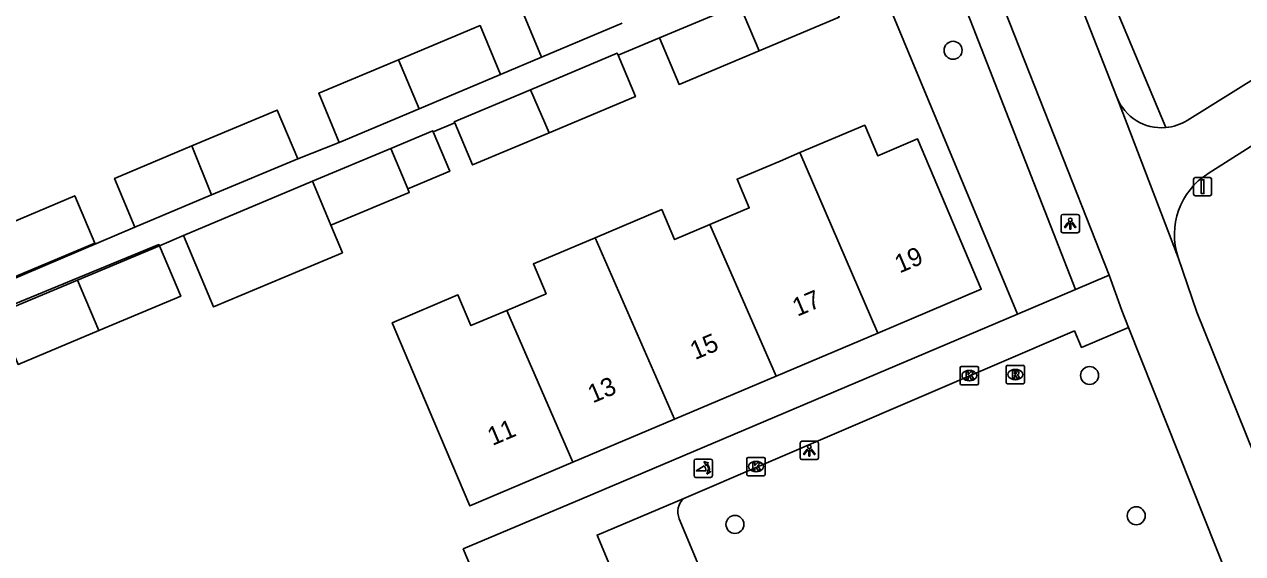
# Model space of a CAD drawing. Extents: x 157767 to 159171, y 387842 to 389425.
# Drawn here: x 158875.8 to 158942.1, y 388465.6 to 388494.4 of the extents above; entities that cross this region are included whole.
import ezdxf

# ---------------------------------------------------------------- set-up
doc = ezdxf.new("R2010")
doc.units = 0
for name, color, linetype in [('IMGEO_Berm_groen', 7, 'Continuous'), ('IMGEO_Boom', 7, 'Continuous'), ('IMGEO_Fietspad_gesloten', 7, 'Continuous'), ('IMGEO_Fietspad_open', 7, 'Continuous'), ('IMGEO_Groenvoorziening', 7, 'Continuous'), ('IMGEO_Kolk', 7, 'Continuous'), ('IMGEO_Lichtpunt', 7, 'Continuous'), ('IMGEO_Pand', 7, 'Continuous'), ('IMGEO_Pand_nummerreeks', 7, 'Continuous'), ('IMGEO_Parkeervlak_open', 7, 'Continuous'), ('IMGEO_Poller', 7, 'Continuous'), ('IMGEO_Rioolput', 7, 'Continuous'), ('IMGEO_Verkeersbordpaal', 7, 'Continuous'), ('IMGEO_Voetpad_open', 7, 'Continuous')]:
    doc.layers.add(name, color=color, linetype=linetype)

msp = doc.modelspace()

# ---------------------------------------------------------------- linework, layer by layer
at = {"layer": 'IMGEO_Berm_groen'}
for points in [[(158925.166, 388500.016), (158932.992, 388479.926)], [(158937.914, 388488.741), (158934.372, 388497.19)]]:
    msp.add_lwpolyline(points, dxfattribs=at)
at = {"layer": 'IMGEO_Boom'}
for centre in [(158926.338, 388492.946), (158933.763, 388475.25), (158936.302, 388467.619), (158914.467, 388467.145)]:
    msp.add_circle(centre, 0.489, dxfattribs=at)
at = {"layer": 'IMGEO_Fietspad_gesloten'}
for points in [[(158935.246, 388490.391), (158931.487, 388500), (158919.428, 388531.206), (158916.231, 388539.422), (158910.809, 388552.906)], [(158926.929, 388500.765), (158927.231, 388500), (158931.586, 388488.949), (158934.834, 388480.707)], [(158938.588, 388481.668), (158935.246, 388490.391)], [(158938.588, 388481.668), (158939.605, 388478.691), (158946.744, 388460.972), (158950.898, 388450.204)], [(158934.834, 388480.707), (158935.513, 388478.779), (158935.876, 388477.869)], [(158942.036, 388462.41), (158935.876, 388477.869)]]:
    msp.add_lwpolyline(points, dxfattribs=at)
at = {"layer": 'IMGEO_Fietspad_open'}
for points in [[(158939.073, 388489.125), (158944.378, 388492.43)], [(158945.334, 388489.488), (158940.218, 388486.237)]]:
    msp.add_lwpolyline(points, dxfattribs=at)
for centre, radius, start, end in [((158937.689, 388491.359), 2.628, 201.6142, 274.91713), ((158937.687, 388491.369), 2.637, 274.94755, 301.71459), ((158942.278, 388482.927), 3.899, 121.89867, 198.83341)]:
    msp.add_arc(centre, radius, start, end, dxfattribs=at)
at = {"layer": 'IMGEO_Groenvoorziening'}
msp.add_lwpolyline([(158929.837, 388478.59), (158921.625, 388498.346)], dxfattribs=at)
at = {"layer": 'IMGEO_Kolk'}
for p, q in [((158926.722, 388474.82), (158926.722, 388475.672)), ((158926.797, 388475.746), (158927.649, 388475.746)), ((158927.21, 388475.526), (158927.235, 388475.526)), ((158927.723, 388475.672), (158927.723, 388474.82)), ((158927.649, 388474.746), (158926.797, 388474.746)), ((158927.233, 388474.966), (158927.208, 388474.966)), ((158915.111, 388469.87), (158915.111, 388470.722)), ((158915.186, 388470.796), (158916.038, 388470.796)), ((158916.112, 388470.722), (158916.112, 388469.87)), ((158915.622, 388470.016), (158915.597, 388470.016)), ((158915.599, 388470.576), (158915.624, 388470.576)), ((158916.038, 388469.796), (158915.186, 388469.796))]:
    msp.add_line(p, q, dxfattribs=at)
for points in [[(158926.722, 388474.82), (158926.722, 388475.672)], [(158926.797, 388475.746), (158927.649, 388475.746)], [(158927.043, 388475.446), (158927.166, 388475.446), (158927.166, 388475.295), (158927.296, 388475.446), (158927.46, 388475.446), (158927.314, 388475.295), (158927.467, 388475.046), (158927.315, 388475.046), (158927.23, 388475.21), (158927.166, 388475.143), (158927.166, 388475.046), (158927.043, 388475.046), (158927.043, 388475.446)], [(158927.723, 388475.672), (158927.723, 388474.82)], [(158927.649, 388474.746), (158926.797, 388474.746)], [(158915.111, 388469.87), (158915.111, 388470.722)], [(158915.186, 388470.796), (158916.038, 388470.796)], [(158916.112, 388470.722), (158916.112, 388469.87)], [(158915.432, 388470.496), (158915.555, 388470.496), (158915.555, 388470.345), (158915.685, 388470.496), (158915.849, 388470.496), (158915.703, 388470.345), (158915.856, 388470.096), (158915.704, 388470.096), (158915.619, 388470.26), (158915.555, 388470.193), (158915.555, 388470.096), (158915.432, 388470.096), (158915.432, 388470.496)], [(158916.038, 388469.796), (158915.186, 388469.796)]]:
    msp.add_lwpolyline(points, dxfattribs=at)
for centre, start, end in [((158926.799, 388475.67), 91.55205, 178.44795), ((158926.799, 388475.67), 91.55205, 178.44795), ((158927.647, 388475.67), 1.55205, 88.44795), ((158927.647, 388475.67), 1.55205, 88.44795), ((158926.799, 388474.822), 181.55205, 268.44795), ((158926.799, 388474.822), 181.55205, 268.44795), ((158927.647, 388474.822), 271.55205, 358.44795), ((158927.647, 388474.822), 271.55205, 358.44795), ((158915.188, 388470.72), 91.55205, 178.44795), ((158915.188, 388470.72), 91.55205, 178.44795), ((158916.036, 388470.72), 1.55205, 88.44795), ((158916.036, 388470.72), 1.55205, 88.44795), ((158915.188, 388469.872), 181.55205, 268.44795), ((158915.188, 388469.872), 181.55205, 268.44795), ((158916.036, 388469.872), 271.55205, 358.44795), ((158916.036, 388469.872), 271.55205, 358.44795)]:
    msp.add_arc(centre, 0.0765, start, end, dxfattribs=at)
for centre, major_axis, ratio, start_param, end_param in [((158927.209, 388475.246), (-0.387, 0.002), 0.722429, 4.712389, 7.853982), ((158927.234, 388475.246), (-0.39, 0.002), 0.717154, 1.570796, 4.712389), ((158915.598, 388470.296), (-0.387, 0.002), 0.722429, 4.712389, 7.853982), ((158915.623, 388470.296), (-0.39, 0.002), 0.717154, 1.570796, 4.712389)]:
    msp.add_ellipse(centre, major_axis=major_axis, ratio=ratio, start_param=start_param, end_param=end_param, dxfattribs=at)
at = {"layer": 'IMGEO_Lichtpunt'}
for p, q in [((158932.214, 388483.918), (158932.214, 388483.111)), ((158932.214, 388483.918), (158932.214, 388483.111)), ((158933.116, 388484.013), (158932.308, 388484.013)), ((158933.116, 388484.013), (158932.308, 388484.013)), ((158933.21, 388483.111), (158933.21, 388483.918)), ((158933.21, 388483.111), (158933.21, 388483.918)), ((158932.308, 388483.017), (158933.116, 388483.017)), ((158932.308, 388483.017), (158933.116, 388483.017)), ((158918.016, 388471.574), (158918.016, 388470.767)), ((158918.016, 388471.574), (158918.016, 388470.767)), ((158918.918, 388471.669), (158918.11, 388471.669)), ((158918.918, 388471.669), (158918.11, 388471.669)), ((158919.012, 388470.767), (158919.012, 388471.574)), ((158919.012, 388470.767), (158919.012, 388471.574)), ((158918.11, 388470.673), (158918.918, 388470.673)), ((158918.11, 388470.673), (158918.918, 388470.673))]:
    msp.add_line(p, q, dxfattribs=at)
for points in [[(158932.588, 388483.582), (158932.627, 388483.554), (158932.439, 388483.292), (158932.401, 388483.319), (158932.588, 388483.582)], [(158932.69, 388483.534), (158932.737, 388483.534), (158932.737, 388483.212), (158932.69, 388483.212), (158932.69, 388483.534)], [(158932.8, 388483.554), (158932.838, 388483.581), (158933.025, 388483.319), (158932.986, 388483.291), (158932.8, 388483.554)], [(158918.39, 388471.238), (158918.429, 388471.21), (158918.241, 388470.948), (158918.203, 388470.975), (158918.39, 388471.238)], [(158918.492, 388471.19), (158918.539, 388471.19), (158918.539, 388470.868), (158918.492, 388470.868), (158918.492, 388471.19)], [(158918.602, 388471.21), (158918.64, 388471.237), (158918.827, 388470.975), (158918.788, 388470.947), (158918.602, 388471.21)]]:
    msp.add_lwpolyline(points, dxfattribs=at)
for centre in [(158932.713, 388483.716), (158918.515, 388471.372)]:
    msp.add_circle(centre, 0.0994, dxfattribs=at)
for centre, start, end in [((158932.308, 388483.918), 90, 180), ((158932.308, 388483.918), 90, 180), ((158933.116, 388483.918), 0, 90), ((158933.116, 388483.918), 0, 90), ((158932.308, 388483.111), 180, 270), ((158932.308, 388483.111), 180, 270), ((158933.116, 388483.111), 270, 0), ((158933.116, 388483.111), 270, 360), ((158918.11, 388471.574), 90, 180), ((158918.11, 388471.574), 90, 180), ((158918.918, 388471.574), 0, 90), ((158918.918, 388471.574), 0, 90), ((158918.11, 388470.767), 180, 270), ((158918.11, 388470.767), 180, 270), ((158918.918, 388470.767), 270, 0), ((158918.918, 388470.767), 270, 360)]:
    msp.add_arc(centre, 0.0946, start, end, dxfattribs=at)
at = {"layer": 'IMGEO_Pand'}
for points in [[(158919.076, 388497.276), (158920.137, 388494.746), (158915.784, 388492.919)], [(158903.94, 388492.578), (158902.812, 388495.267), (158907.195, 388497.108)], [(158910.368, 388493.621), (158914.722, 388495.448)], [(158915.784, 388492.919), (158914.722, 388495.448)], [(158896.152, 388492.429), (158900.594, 388494.294), (158901.716, 388491.622)], [(158908.331, 388494.422), (158903.94, 388492.578)], [(158915.784, 388492.919), (158911.429, 388491.091), (158910.368, 388493.621)], [(158903.338, 388490.804), (158908.062, 388492.788), (158908.106, 388492.683)], [(158908.106, 388492.683), (158909.052, 388490.43), (158904.362, 388488.461)], [(158892.935, 388487.935), (158891.813, 388490.607), (158896.152, 388492.429)], [(158896.152, 388492.429), (158897.285, 388489.761)], [(158901.716, 388491.622), (158897.285, 388489.761)], [(158899.219, 388488.997), (158899.191, 388489.063), (158903.338, 388490.804)], [(158904.362, 388488.461), (158903.338, 388490.804)], [(158884.917, 388487.741), (158889.563, 388489.692), (158890.675, 388487.045)], [(158897.285, 388489.761), (158892.935, 388487.935)], [(158895.739, 388487.611), (158898.019, 388488.568), (158898.044, 388488.509)], [(158904.362, 388488.461), (158900.181, 388486.705), (158899.219, 388488.997)], [(158918.006, 388487.381), (158921.526, 388488.872), (158922.234, 388487.202), (158924.403, 388488.121), (158927.867, 388479.944), (158922.238, 388477.559)], [(158898.044, 388488.509), (158898.944, 388486.364), (158896.664, 388485.407)], [(158881.817, 388483.326), (158880.705, 388485.973), (158884.917, 388487.741)], [(158885.98, 388485.074), (158884.917, 388487.741)], [(158891.475, 388485.82), (158895.739, 388487.611)], [(158896.664, 388485.407), (158895.739, 388487.611)], [(158913.106, 388483.459), (158915.246, 388484.366), (158914.583, 388485.931), (158916.923, 388486.922), (158918.006, 388487.381)], [(158922.238, 388477.559), (158918.006, 388487.381)], [(158890.675, 388487.045), (158885.98, 388485.074)], [(158884.453, 388482.872), (158891.475, 388485.82)], [(158892.481, 388483.424), (158891.475, 388485.82)], [(158896.664, 388485.407), (158896.745, 388485.214), (158892.481, 388483.424)], [(158874.019, 388483.13), (158878.543, 388485.029), (158879.624, 388482.453), (158875.098, 388480.552)], [(158885.98, 388485.074), (158881.817, 388483.326)], [(158906.859, 388482.744), (158910.486, 388484.28), (158911.18, 388482.643), (158913.106, 388483.459)], [(158892.481, 388483.424), (158893.109, 388481.929), (158886.087, 388478.981), (158884.453, 388482.872)], [(158913.106, 388483.459), (158916.703, 388475.214)], [(158902.049, 388478.79), (158904.185, 388479.695), (158903.497, 388481.32), (158906.859, 388482.744)], [(158911.172, 388472.871), (158906.859, 388482.744)], [(158878.696, 388480.441), (158883.151, 388482.312)], [(158883.151, 388482.312), (158884.304, 388479.564), (158879.851, 388477.694)], [(158879.851, 388477.694), (158875.459, 388475.85), (158874.305, 388478.598), (158878.696, 388480.441)], [(158879.851, 388477.694), (158878.696, 388480.441)], [(158905.64, 388470.528), (158900.039, 388468.155), (158898.089, 388472.76), (158895.817, 388478.123), (158899.394, 388479.638), (158900.102, 388477.965), (158902.049, 388478.79)], [(158902.049, 388478.79), (158905.64, 388470.528)], [(158922.238, 388477.559), (158916.703, 388475.214)], [(158916.703, 388475.214), (158911.172, 388472.871)], [(158911.172, 388472.871), (158905.64, 388470.528)]]:
    msp.add_lwpolyline(points, dxfattribs=at)
at = {"layer": 'IMGEO_Parkeervlak_open'}
msp.add_lwpolyline([(158911.433, 388467.456), (158915.796, 388456.998)], dxfattribs=at)
msp.add_arc((158912.339, 388467.833), 0.981, 132.42569, 202.58283, dxfattribs=at)
at = {"layer": 'IMGEO_Poller'}
for p, q in [((158913.142, 388470.703), (158912.334, 388470.703)), ((158913.142, 388470.703), (158912.334, 388470.703)), ((158912.24, 388470.608), (158912.24, 388469.801)), ((158912.24, 388470.608), (158912.24, 388469.801)), ((158913.236, 388469.801), (158913.236, 388470.608)), ((158913.236, 388469.801), (158913.236, 388470.608)), ((158912.334, 388469.706), (158913.142, 388469.706)), ((158912.334, 388469.706), (158913.142, 388469.706))]:
    msp.add_line(p, q, dxfattribs=at)
for points in [[(158912.875, 388470.059), (158912.362, 388470.059), (158912.792, 388470.334)], [(158912.919, 388470.432), (158912.907, 388470.359), (158912.782, 388470.564)], [(158912.782, 388470.564), (158913.013, 388470.498), (158912.942, 388470.466)], [(158912.935, 388469.887), (158913.001, 388470.118), (158913.031, 388470.05)], [(158913.067, 388470.023), (158913.139, 388470.012), (158912.935, 388469.887)]]:
    msp.add_lwpolyline(points, dxfattribs=at)
for centre, radius, start, end in [((158912.334, 388470.608), 0.0946, 90, 180), ((158912.334, 388470.608), 0.0946, 90, 180), ((158913.142, 388470.608), 0.0946, 0, 90), ((158913.142, 388470.608), 0.0946, 0, 90), ((158912.547, 388470.109), 0.332, 351.32473, 42.4854), ((158912.561, 388470.119), 0.476, 351.75274, 41.16905), ((158912.561, 388470.119), 0.516, 349.35686, 42.29123), ((158912.334, 388469.801), 0.0946, 180, 270), ((158912.334, 388469.801), 0.0946, 180, 270), ((158913.142, 388469.801), 0.0946, 270, 0), ((158913.142, 388469.801), 0.0946, 270, 0)]:
    msp.add_arc(centre, radius, start, end, dxfattribs=at)
at = {"layer": 'IMGEO_Rioolput'}
for p, q in [((158929.225, 388474.877), (158929.225, 388475.729)), ((158929.3, 388475.803), (158930.152, 388475.803)), ((158929.713, 388475.583), (158929.738, 388475.583)), ((158930.226, 388475.729), (158930.226, 388474.877)), ((158930.152, 388474.803), (158929.3, 388474.803)), ((158929.736, 388475.023), (158929.711, 388475.023))]:
    msp.add_line(p, q, dxfattribs=at)
for points in [[(158929.225, 388474.877), (158929.225, 388475.729)], [(158929.3, 388475.803), (158930.152, 388475.803)], [(158929.814, 388475.501), (158929.562, 388475.503), (158929.562, 388475.103)], [(158929.74, 388475.422), (158929.686, 388475.422), (158929.686, 388475.341)], [(158929.686, 388475.341), (158929.738, 388475.341)], [(158930.226, 388475.729), (158930.226, 388474.877)], [(158930.152, 388474.803), (158929.3, 388474.803)], [(158929.562, 388475.103), (158929.686, 388475.103), (158929.686, 388475.265), (158929.697, 388475.265)], [(158929.744, 388475.236), (158929.815, 388475.103), (158929.955, 388475.103), (158929.89, 388475.229)]]:
    msp.add_lwpolyline(points, dxfattribs=at)
for centre, radius, start, end in [((158929.302, 388475.727), 0.0765, 91.55205, 178.44795), ((158929.302, 388475.727), 0.0765, 91.55205, 178.44795), ((158929.722, 388475.53), 0.19, 274.7715, 282.96867), ((158929.746, 388475.326), 0.0964, 77.00612, 93.18647), ((158929.76, 388475.383), 0.0378, 276.66336, 79.67722), ((158929.813, 388475.391), 0.109, 350.36119, 89.41601), ((158929.811, 388475.391), 0.112, 277.58423, 350.98172), ((158930.15, 388475.727), 0.0765, 1.55205, 88.44795), ((158930.15, 388475.727), 0.0765, 1.55205, 88.44795), ((158929.302, 388474.879), 0.0765, 181.55205, 268.44795), ((158929.302, 388474.879), 0.0765, 181.55205, 268.44795), ((158929.696, 388475.212), 0.0533, 26.02933, 88.69889), ((158929.795, 388475.176), 0.108, 29.51342, 73.79051), ((158930.15, 388474.879), 0.0765, 271.55205, 358.44795), ((158930.15, 388474.879), 0.0765, 271.55205, 358.44795)]:
    msp.add_arc(centre, radius, start, end, dxfattribs=at)
for centre, major_axis, ratio, start_param, end_param in [((158929.712, 388475.303), (-0.387, 0.002), 0.722429, 4.712389, 7.853982), ((158929.737, 388475.303), (-0.39, 0.002), 0.717154, 1.570796, 4.712389)]:
    msp.add_ellipse(centre, major_axis=major_axis, ratio=ratio, start_param=start_param, end_param=end_param, dxfattribs=at)
at = {"layer": 'IMGEO_Verkeersbordpaal'}
for p, q in [((158939.418, 388485.126), (158939.418, 388485.926)), ((158939.418, 388485.926), (158939.418, 388485.126)), ((158939.518, 388486.026), (158940.308, 388486.026)), ((158940.308, 388486.026), (158939.518, 388486.026)), ((158940.408, 388485.926), (158940.408, 388485.126)), ((158940.408, 388485.126), (158940.408, 388485.926)), ((158940.308, 388485.026), (158939.518, 388485.026)), ((158939.518, 388485.026), (158940.308, 388485.026))]:
    msp.add_line(p, q, dxfattribs=at)
msp.add_lwpolyline([(158939.838, 388485.901), (158939.988, 388485.901), (158939.988, 388485.151), (158939.838, 388485.151), (158939.838, 388485.901)], dxfattribs=at)
for centre, start, end in [((158939.518, 388485.926), 90, 180), ((158939.518, 388485.926), 90, 180), ((158940.308, 388485.926), 0, 90), ((158940.308, 388485.926), 360, 90), ((158939.518, 388485.126), 180, 270), ((158939.518, 388485.126), 180, 270), ((158940.308, 388485.126), 270, 0), ((158940.308, 388485.126), 270, 0)]:
    msp.add_arc(centre, 0.1, start, end, dxfattribs=at)
at = {"layer": 'IMGEO_Voetpad_open'}
for points in [[(158910.368, 388493.621), (158908.106, 388492.683)], [(158901.716, 388491.622), (158903.94, 388492.578)], [(158899.219, 388488.997), (158898.044, 388488.509)], [(158890.675, 388487.045), (158892.935, 388487.935)], [(158869.774, 388478.208), (158881.817, 388483.326)], [(158884.453, 388482.872), (158883.151, 388482.312)], [(158883.151, 388482.312), (158883.12, 388482.376), (158860.503, 388473.046), (158874.609, 388440.274)], [(158932.992, 388479.926), (158934.834, 388480.707)], [(158932.992, 388479.926), (158929.837, 388478.59)], [(158904.198, 388455.161), (158899.683, 388465.814), (158906.133, 388468.547), (158929.837, 388478.59)], [(158935.876, 388477.869), (158933.326, 388476.776), (158932.94, 388477.676), (158911.677, 388468.557)], [(158911.79, 388454.986), (158906.961, 388466.563), (158911.677, 388468.557)]]:
    msp.add_lwpolyline(points, dxfattribs=at)

# ---------------------------------------------------------------- texts
at = {"layer": 'IMGEO_Pand_nummerreeks'}
for s, p in [('19', (158923.424, 388480.798)), ('17', (158917.858, 388478.441)), ('15', (158912.293, 388476.083)), ('13', (158906.727, 388473.725)), ('11', (158901.267, 388471.412))]:
    msp.add_text(s, height=1, rotation=22.95936, dxfattribs=at).set_placement(p)

doc.saveas('drawing.dxf')
